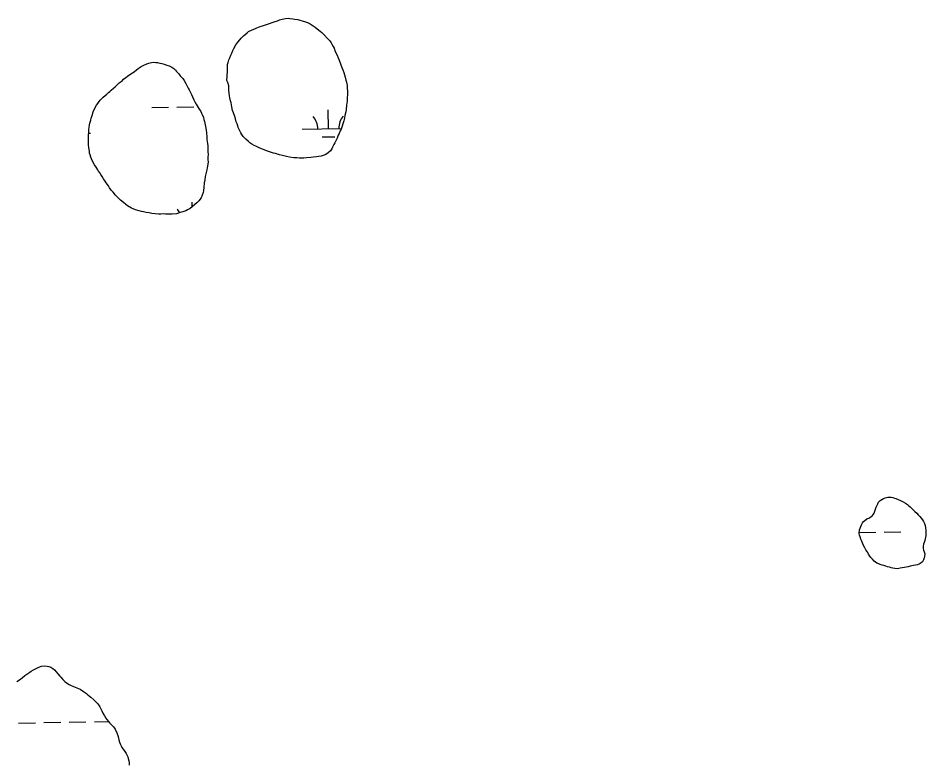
# Model space of a CAD drawing. Extents: x 3925854 to 3964121, y 224593 to 250589.
# Drawn here: x 3936067 to 3937791, y 234463 to 235881 of the extents above; entities that cross this region are included whole.
import ezdxf

# ---------------------------------------------------------------- set-up
doc = ezdxf.new("R2010")
doc.units = 0
doc.layers.add('V-WETL-SWMP', color=7, linetype='Continuous')

msp = doc.modelspace()

# ---------------------------------------------------------------- linework, layer by layer
at = {"layer": 'V-WETL-SWMP'}
for p, q in [((3936320.744, 235711.669), (3936352.738, 235712.251)), ((3936368.736, 235712.541), (3936400.73, 235713.123)), ((3936656.376, 235671.334), (3936655.722, 235707.328)), ((3936606.385, 235670.425), (3936680.794, 235671.778)), ((3936201.265, 235663.059), (3936204.543, 235663.118)), ((3936644.659, 235655.687), (3936668.655, 235656.124)), ((3936397.588, 235523.355), (3936397.435, 235531.79)), ((3937664.078, 234904.106), (3937695.458, 234904.677)), ((3937711.455, 234904.968), (3937743.45, 234905.549)), ((3936068.052, 234542.356), (3936100.047, 234542.937)), ((3936116.044, 234543.228), (3936148.039, 234543.81)), ((3936164.036, 234544.101), (3936196.031, 234544.683)), ((3936212.028, 234544.973), (3936238.937, 234545.463))]:
    msp.add_line(p, q, dxfattribs=at)
for points in [[(3936463.482, 235762.89), (3936464.929, 235780.115), (3936464.554, 235784.982), (3936464.833, 235789.531), (3936464.793, 235793.427), (3936465.727, 235797.334), (3936467.301, 235802.221), (3936468.888, 235805.809), (3936470.783, 235811.024), (3936472.694, 235814.616), (3936474.586, 235820.156), (3936476.498, 235823.747), (3936480.649, 235830.609), (3936484.167, 235835.841), (3936488.017, 235840.426), (3936490.909, 235843.378), (3936495.084, 235847.967), (3936498.308, 235850.273), (3936502.171, 235853.56), (3936504.745, 235855.86), (3936511.53, 235859.176), (3936516.381, 235861.174), (3936520.261, 235862.838), (3936526.728, 235865.502), (3936530.936, 235866.844), (3936535.143, 235868.186), (3936540.971, 235869.869), (3936544.205, 235871.201), (3936549.705, 235873.206), (3936553.588, 235874.544), (3936559.741, 235876.231), (3936563.62, 235877.894), (3936568.477, 235879.243), (3936574.955, 235880.933), (3936579.822, 235881.307), (3936583.4, 235880.694), (3936588.602, 235880.098), (3936592.18, 235879.485), (3936598.031, 235878.896), (3936602.266, 235877.64), (3936606.5, 235876.385), (3936613.017, 235874.178), (3936616.602, 235872.916), (3936621.824, 235870.372), (3936625.743, 235868.139), (3936631.303, 235864.299), (3936634.908, 235861.088), (3936640.799, 235856.602), (3936643.748, 235854.035), (3936648.012, 235849.857), (3936654.248, 235843.426), (3936656.547, 235840.852), (3936658.85, 235837.953), (3936661.481, 235834.733), (3936663.131, 235832.152), (3936665.45, 235827.629), (3936667.11, 235824.074), (3936669.446, 235817.928), (3936672.763, 235811.143), (3936674.764, 235805.968), (3936676.759, 235801.442), (3936679.43, 235794.325), (3936682.094, 235787.858), (3936683.764, 235783.329), (3936685.44, 235778.15), (3936687.107, 235773.946), (3936688.452, 235769.413), (3936689.486, 235763.579), (3936690.825, 235759.696), (3936691.862, 235753.536), (3936692.233, 235748.994), (3936692.631, 235741.854), (3936692.684, 235736.659), (3936692.111, 235729.184), (3936691.843, 235723.661), (3936690.949, 235715.858), (3936690.054, 235708.056), (3936689.455, 235703.179), (3936687.576, 235696.34), (3936686.652, 235691.46), (3936685.403, 235686.576), (3936683.518, 235680.387), (3936682.266, 235675.828), (3936680.371, 235670.613), (3936678.781, 235667.349), (3936676.558, 235662.456), (3936674.967, 235659.192), (3936672.751, 235653.649), (3936670.843, 235649.733), (3936668.298, 235644.511), (3936666.708, 235641.247), (3936664.16, 235636.35), (3936662.57, 235633.087), (3936660.012, 235629.164), (3936656.153, 235625.552), (3936651.64, 235622.259), (3936646.137, 235620.579), (3936642.579, 235619.244), (3936637.718, 235618.22), (3936633.825, 235617.855), (3936627.338, 235617.139)], [(3936212.159, 235602.499), (3936207.848, 235611.223), (3936206.52, 235614.132), (3936205.516, 235617.044), (3936203.842, 235621.898), (3936202.838, 235624.81), (3936202.477, 235628.379), (3936201.433, 235635.187), (3936200.724, 235641.025), (3936200.667, 235646.545), (3936200.618, 235651.415), (3936200.578, 235655.312), (3936200.853, 235660.185), (3936201.459, 235664.413), (3936201.727, 235669.936), (3936202.015, 235673.511), (3936202.936, 235678.716), (3936203.552, 235681.97), (3936205.119, 235687.506), (3936205.729, 235691.409), (3936207.627, 235696.3), (3936209.83, 235703.141), (3936212.679, 235710.315), (3936216.191, 235716.196), (3936218.431, 235719.466), (3936221.32, 235722.743), (3936222.917, 235725.357), (3936228.38, 235730.933), (3936232.568, 235734.223), (3936234.817, 235736.52), (3936238.677, 235740.131), (3936241.255, 235742.106), (3936243.829, 235744.405), (3936248.01, 235748.345), (3936251.231, 235750.976), (3936256.058, 235755.246), (3936259.275, 235758.202), (3936264.427, 235762.476), (3936267.323, 235765.104), (3936271.832, 235768.722), (3936274.731, 235771.025), (3936279.568, 235774.321), (3936284.084, 235777.29), (3936287.307, 235779.596), (3936291.817, 235783.214), (3936295.04, 235785.52), (3936300.845, 235789.477), (3936306.017, 235791.803), (3936311.51, 235794.457), (3936315.068, 235795.792), (3936320.575, 235797.147), (3936323.819, 235797.505), (3936328.368, 235797.227), (3936331.618, 235796.936), (3936336.498, 235796.011), (3936339.755, 235795.07), (3936344.314, 235793.818), (3936349.851, 235792.251), (3936353.76, 235790.992), (3936358.985, 235788.123), (3936362.584, 235785.562), (3936365.864, 235782.349), (3936367.839, 235779.771), (3936372.106, 235775.268), (3936375.065, 235771.727), (3936379.664, 235766.578), (3936382.301, 235762.708), (3936385.605, 235757.222), (3936387.265, 235753.667), (3936389.919, 235748.173), (3936391.9, 235744.946), (3936393.56, 235741.391), (3936396.211, 235736.223), (3936398.202, 235732.022), (3936400.535, 235726.2), (3936402.52, 235722.649), (3936405.492, 235717.808), (3936407.145, 235714.903), (3936411.108, 235708.449), (3936413.414, 235705.225), (3936415.405, 235701.024), (3936416.734, 235698.115), (3936419.063, 235692.618), (3936420.074, 235689.057), (3936421.091, 235684.845), (3936421.774, 235681.605), (3936423.136, 235675.449), (3936424.183, 235668.316), (3936424.558, 235663.449), (3936425.283, 235655.987), (3936425.661, 235650.796), (3936426.712, 235643.338), (3936427.083, 235638.795), (3936427.474, 235632.305), (3936427.517, 235628.084), (3936427.905, 235621.918), (3936427.62, 235618.018), (3936427.68, 235612.174), (3936427.72, 235608.277), (3936427.114, 235604.05), (3936426.21, 235597.221)], [(3936627.338, 235617.139), (3936622.799, 235616.443), (3936615.013, 235615.714), (3936609.818, 235615.661), (3936601.7, 235615.578), (3936596.177, 235615.846), (3936590.654, 235616.114), (3936582.523, 235617.33), (3936576.993, 235618.248), (3936568.853, 235620.438), (3936563.32, 235621.68), (3936556.15, 235624.204), (3936551.919, 235625.135), (3936546.382, 235626.702), (3936542.797, 235627.964), (3936538.884, 235629.548), (3936534.322, 235631.125), (3936531.059, 235632.715), (3936525.843, 235634.61), (3936522.255, 235636.197), (3936518.664, 235638.109), (3936515.4, 235639.699), (3936510.831, 235641.925), (3936506.908, 235644.483), (3936504.287, 235646.729), (3936499.367, 235651.55), (3936494.768, 235656.699), (3936491.806, 235660.565), (3936489.828, 235663.467), (3936487.505, 235668.314), (3936485.179, 235673.486), (3936484.169, 235677.048), (3936482.833, 235680.606), (3936481.495, 235684.489), (3936479.811, 235690.317), (3936478.469, 235694.525), (3936476.127, 235701.32), (3936474.453, 235706.174), (3936472.76, 235712.976), (3936471.385, 235720.431), (3936470.374, 235723.993), (3936469.012, 235730.148), (3936468.326, 235733.713), (3936467.627, 235738.577), (3936467.243, 235744.418), (3936467.196, 235748.964), (3936467.156, 235752.861), (3936465.47, 235759.013), (3936463.482, 235762.89)], [(3936426.21, 235597.221), (3936425.6, 235593.318), (3936424.351, 235588.434), (3936423.407, 235585.502), (3936422.486, 235580.297), (3936421.896, 235574.446), (3936420.661, 235568.263), (3936419.776, 235559.487), (3936418.859, 235553.957), (3936418.249, 235550.054), (3936416.676, 235545.167), (3936414.456, 235539.948), (3936410.291, 235534.385), (3936406.76, 235530.452), (3936402.568, 235527.487), (3936397.417, 235523.213), (3936393.553, 235519.926), (3936389.034, 235517.282), (3936385.483, 235515.297), (3936379.979, 235513.617), (3936374.801, 235511.941), (3936371.889, 235510.937), (3936367.677, 235509.919), (3936359.891, 235509.19), (3936354.696, 235509.137), (3936351.449, 235509.104), (3936346.904, 235509.057), (3936343.653, 235509.349), (3936338.134, 235509.292), (3936333.912, 235509.249), (3936327.415, 235509.507), (3936321.236, 235510.418), (3936315.706, 235511.336), (3936310.501, 235512.257), (3936304.968, 235513.499), (3936301.718, 235513.791), (3936297.159, 235515.043), (3936294.227, 235515.987), (3936289.992, 235517.243), (3936285.427, 235519.144), (3936282.166, 235520.41), (3936274.977, 235524.882), (3936271.706, 235527.122), (3936267.445, 235530.975), (3936261.876, 235535.789), (3936256.631, 235540.606), (3936252.039, 235545.106), (3936247.436, 235550.579), (3936244.149, 235554.442), (3936240.853, 235559.279), (3936238.547, 235562.503), (3936234.59, 235568.308), (3936232.284, 235571.531), (3936229.316, 235576.047), (3936226.672, 235580.566), (3936224.362, 235584.115), (3936222.709, 235587.02), (3936220.071, 235590.89), (3936218.421, 235593.471), (3936215.449, 235598.311), (3936212.159, 235602.499)], [(3937663.938, 234903.249), (3937664.98, 234909.62), (3937666.116, 234912.83), (3937667.378, 234915.734), (3937668.698, 234919.008), (3937670.445, 234922.594), (3937672.509, 234925.26), (3937674.763, 234927.436), (3937678.856, 234930.184), (3937682.284, 234931.819), (3937686.015, 234933.887), (3937689.616, 234936.63), (3937692.526, 234940.843), (3937693.899, 234944.855), (3937695.272, 234948.929), (3937696.469, 234952.202), (3937698.029, 234956.031), (3937699.292, 234958.874), (3937700.982, 234962.09), (3937704.024, 234965.32), (3937707.141, 234967.32), (3937710.078, 234968.826), (3937713.755, 234970.156), (3937718.233, 234971.37), (3937721.553, 234971.589), (3937724.815, 234971.314), (3937727.774, 234970.73), (3937730.982, 234969.778), (3937733.945, 234968.763), (3937738.271, 234966.839), (3937742.904, 234964.918), (3937747.724, 234962.814), (3937752.242, 234960.092), (3937755.588, 234957.666), (3937758.629, 234955.052), (3937760.804, 234952.921), (3937763.476, 234950.304), (3937766.642, 234947.445), (3937769.996, 234944.281), (3937773.352, 234940.932), (3937776.337, 234937.764), (3937779.013, 234934.716), (3937781.566, 234931.728), (3937784.121, 234928.555), (3937786.371, 234925.01), (3937788.07, 234921.275), (3937789.523, 234917.538), (3937790.304, 234913.425), (3937790.479, 234908.259), (3937790.717, 234903.095), (3937790.701, 234898.604), (3937790.303, 234895.402), (3937789.657, 234892.442), (3937788.521, 234889.232), (3937787.267, 234885.59), (3937786.195, 234882.134), (3937785.618, 234878.376), (3937785.598, 234874.353), (3937786.369, 234871.1), (3937787.514, 234867.483), (3937788.537, 234863.618), (3937787.908, 234858.998), (3937787.262, 234856.039), (3937786.133, 234852.152), (3937784.198, 234848.872), (3937781.639, 234846.447), (3937778.155, 234844.32), (3937774.723, 234843.055), (3937771.225, 234842.219), (3937767.48, 234841.504), (3937764.104, 234840.854), (3937760.974, 234840.146), (3937757.354, 234839.248), (3937753.055, 234838.527), (3937749.923, 234838.064), (3937745.933, 234837.285), (3937742.129, 234836.324), (3937739.183, 234835.678), (3937736.169, 234835.586), (3937731.613, 234836.032), (3937728.346, 234836.675), (3937724.832, 234837.5), (3937721.871, 234838.269), (3937718.17, 234839.277), (3937714.837, 234840.35), (3937710.704, 234841.538), (3937707.494, 234842.613), (3937704.285, 234843.687), (3937701.259, 234844.763), (3937697.614, 234846.387), (3937695.012, 234848.144), (3937692.532, 234850.087), (3937689.175, 234853.497), (3937686.372, 234856.913), (3937684.438, 234859.539), (3937681.999, 234863.451), (3937680.496, 234866.142), (3937678.682, 234869.014), (3937676.995, 234871.642), (3937674.561, 234875.062), (3937672.179, 234879.405)], [(3937672.179, 234879.405), (3937670.916, 234882.529), (3937669.591, 234885.776), (3937668.391, 234888.9), (3937667.316, 234891.781), (3937665.798, 234895.825), (3937664.777, 234899.382), (3937663.938, 234903.249)], [(3936064.857, 234621.233), (3936070.004, 234624.741), (3936075.006, 234628.392), (3936080.146, 234632.619), (3936085.719, 234636.708), (3936089.149, 234639.19), (3936091.868, 234640.802), (3936096.16, 234643.437), (3936101.46, 234646.083), (3936106.616, 234648.728), (3936111.637, 234650.507), (3936117.246, 234651.14), (3936122.29, 234650.616), (3936125.465, 234649.928), (3936129.367, 234648.528), (3936133.279, 234646.121), (3936136.33, 234643.417), (3936139.682, 234639.42), (3936142.886, 234635.853), (3936146.24, 234631.712), (3936148.28, 234629.285), (3936151.921, 234625.291), (3936155.991, 234621.446), (3936159.186, 234618.743), (3936163.826, 234615.623), (3936166.863, 234614.214), (3936172.359, 234611.823), (3936178.718, 234609.44), (3936185.083, 234606.482), (3936191.026, 234602.655), (3936196.83, 234598.252), (3936199.299, 234596.117), (3936202.926, 234593.419), (3936205.25, 234591.427), (3936210.625, 234586.731), (3936213.243, 234584.166), (3936217.753, 234579.605), (3936219.792, 234577.322), (3936222.279, 234573.46), (3936224.339, 234569.162), (3936226.102, 234565.725), (3936228.308, 234561.14), (3936231.096, 234555.985), (3936233.729, 234551.981), (3936235.772, 234549.266), (3936238.979, 234545.412), (3936241.602, 234542.415), (3936245.534, 234537.992), (3936248.155, 234535.14), (3936251.366, 234530.853), (3936254.892, 234523.978), (3936256.532, 234518.524), (3936257.581, 234514.504), (3936258.63, 234510.483), (3936259.971, 234506.034), (3936260.864, 234503.163), (3936262.78, 234498.863), (3936264.391, 234496.144), (3936268.483, 234490.283), (3936272.427, 234484.709), (3936275.662, 234478.119), (3936276.414, 234474.959), (3936277.467, 234470.507), (3936278.22, 234467.347), (3936278.271, 234462.308)]]:
    msp.add_lwpolyline(points, dxfattribs=at)
for centre, start, end in [((3936601.134, 235670.804), 0.269879, 41.813537), ((3936711.602, 235672.813), 140.269876, 181.813534), ((3936342.847, 235495.267), 27.75076, 41.813537)]:
    msp.add_arc(centre, 35.246, start, end, dxfattribs=at)

doc.saveas('drawing.dxf')
